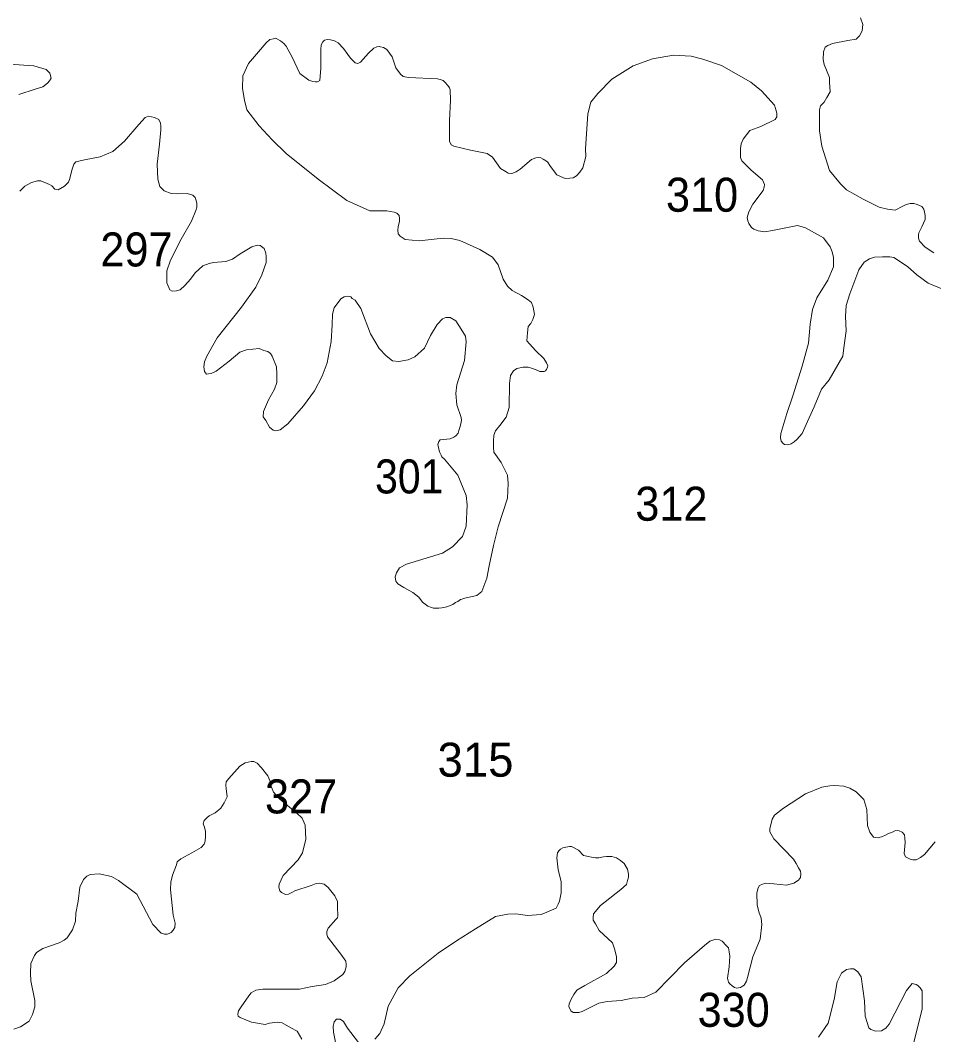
# Model space of a CAD drawing. Extents: x 445.4 to 500, y 8728.7 to 8784.
# Drawn here: x 485.399 to 489.693, y 8767.967 to 8772.739 of the extents above; entities that cross this region are included whole.
import ezdxf

# ---------------------------------------------------------------- set-up
doc = ezdxf.new("R2010")
doc.units = 0
doc.header["$LTSCALE"] = 0.064
doc.layers.add('2', color=7, linetype='Continuous', lineweight=13)
doc.layers.add('21', color=7, linetype='Continuous')

msp = doc.modelspace()

# ---------------------------------------------------------------- linework, layer by layer
at = {"layer": '2'}
for points in [[(489.3488, 8772.7502), (489.3593, 8772.7187), (489.3572, 8772.6893), (489.3435, 8772.6652), (489.3278, 8772.6505), (489.2899, 8772.6431), (489.2164, 8772.6295), (489.1954, 8772.6201), (489.1828, 8772.6117), (489.1744, 8772.5907), (489.1732, 8772.5543), (489.1774, 8772.5301), (489.2026, 8772.4693), (489.2037, 8772.4483), (489.2058, 8772.4021), (489.1911, 8772.3748), (489.1774, 8772.3538), (489.1606, 8772.336), (489.1564, 8772.3181), (489.1563, 8772.2188), (489.1668, 8772.1474), (489.1857, 8772.0876), (489.2036, 8772.0319), (489.254, 8771.97), (489.2836, 8771.9408), (489.3613, 8771.8967), (489.437, 8771.8589), (489.4759, 8771.8495), (489.5116, 8771.8463), (489.5473, 8771.8642), (489.5641, 8771.8726), (489.582, 8771.8768), (489.5998, 8771.8768), (489.6145, 8771.8726), (489.6377, 8771.8631), (489.6471, 8771.8505), (489.6492, 8771.8369), (489.6524, 8771.8212), (489.6534, 8771.8012), (489.6366, 8771.7666), (489.623, 8771.7393), (489.6208, 8771.7288), (489.6208, 8771.7141), (489.6261, 8771.7005), (489.6534, 8771.6721), (489.6933, 8771.6448)], [(487.2236, 8772.4704), (487.1994, 8772.4746), (487.1858, 8772.4851), (487.1637, 8772.5155), (487.1479, 8772.567), (487.122, 8772.601), (487.1062, 8772.6115), (487.0926, 8772.6146), (487.0863, 8772.6157), (487.0747, 8772.6146), (487.0611, 8772.6083), (487.0358, 8772.5842), (486.9991, 8772.5422), (486.9865, 8772.5348), (486.9738, 8772.538), (486.9738, 8772.538), (486.9518, 8772.56), (486.9182, 8772.6062), (486.894, 8772.6324), (486.8761, 8772.6429), (486.8572, 8772.6471), (486.8425, 8772.6482), (486.8289, 8772.645), (486.8215, 8772.6377), (486.8131, 8772.623), (486.812, 8772.602), (486.812, 8772.5139), (486.8074, 8772.4558), (486.8074, 8772.4558), (486.7969, 8772.4495), (486.7864, 8772.4495), (486.7738, 8772.4506), (486.7549, 8772.4579), (486.7139, 8772.4883), (486.6771, 8772.5649), (486.6488, 8772.6174), (486.6372, 8772.63), (486.6225, 8772.6426), (486.6057, 8772.6521), (486.5983, 8772.6542), (486.5889, 8772.6521), (486.5721, 8772.6479), (486.5552, 8772.6332), (486.5186, 8772.5908), (486.4715, 8772.5351), (486.4453, 8772.4776), (486.4436, 8772.4184), (486.4523, 8772.3626), (486.4645, 8772.3173), (486.522, 8772.2424), (486.5831, 8772.1768), (486.6494, 8772.1123), (486.7994, 8771.9921), (486.9337, 8771.8911), (487.0418, 8771.8423), (487.0862, 8771.8432), (487.1228, 8771.8432), (487.1559, 8771.8362), (487.1699, 8771.831), (487.1699, 8771.831), (487.1799, 8771.8201), (487.1815, 8771.8068), (487.1815, 8771.7943), (487.176, 8771.7677), (487.1737, 8771.7521), (487.1752, 8771.7349), (487.1854, 8771.724), (487.2089, 8771.7075), (487.2739, 8771.7013), (487.387, 8771.7136), (487.4245, 8771.712), (487.4652, 8771.7026), (487.5599, 8771.6612), (487.6186, 8771.6237), (487.646, 8771.5877), (487.6686, 8771.5217), (487.6888, 8771.4886), (487.7118, 8771.467), (487.755, 8771.444), (487.7872, 8771.4242), (487.8016, 8771.4113), (487.8102, 8771.3897), (487.816, 8771.3552), (487.8088, 8771.3307), (487.7987, 8771.312), (487.7872, 8771.2977), (487.7829, 8771.2689), (487.78, 8771.2301), (487.8204, 8771.1856), (487.8604, 8771.1475), (487.8734, 8771.127), (487.879, 8771.114), (487.8781, 8771.1075), (487.8734, 8771.0963), (487.8678, 8771.0898), (487.8613, 8771.0871), (487.8418, 8771.0861), (487.8316, 8771.0908), (487.8064, 8771.1001), (487.786, 8771.1075), (487.7636, 8771.1075)], [(489.0077, 8770.7417), (488.9909, 8770.7428), (488.9846, 8770.748), (488.9762, 8770.7596), (488.9731, 8770.7753), (488.9741, 8770.7953), (489.0025, 8770.8897), (489.0309, 8770.9726), (489.0741, 8771.111), (489.1046, 8771.2191), (489.1128, 8771.31), (489.1233, 8771.3782), (489.1433, 8771.4338), (489.1958, 8771.5167), (489.2224, 8771.5795), (489.2224, 8771.6236), (489.2161, 8771.6488), (489.2056, 8771.6729), (489.1752, 8771.7149), (489.0901, 8771.7632), (489.0533, 8771.7737), (489.0134, 8771.7663), (488.9356, 8771.7506), (488.8991, 8771.7434), (488.8675, 8771.7486), (488.8476, 8771.756), (488.8371, 8771.7644), (488.8234, 8771.7822), (488.8192, 8771.7948), (488.8161, 8771.8105), (488.8234, 8771.8378), (488.8434, 8771.8735), (488.8907, 8771.9375), (488.8963, 8771.9531), (488.8974, 8771.9667), (488.8879, 8771.9877), (488.8344, 8772.0339), (488.7913, 8772.0769), (488.785, 8772.0927), (488.7839, 8772.1137), (488.7839, 8772.1357), (488.7871, 8772.1577), (488.7965, 8772.1798), (488.8291, 8772.2207), (488.8806, 8772.2396), (488.9478, 8772.2721), (488.9554, 8772.2846), (488.9554, 8772.3014), (488.9491, 8772.3245), (488.9439, 8772.3402), (488.8829, 8772.4074), (488.8329, 8772.4475), (488.6952, 8772.5262), (488.608, 8772.5566), (488.5534, 8772.5702), (488.4693, 8772.5744), (488.3706, 8772.5577), (488.2794, 8772.5251), (488.1796, 8772.4622), (488.1144, 8772.395), (488.0817, 8772.3543), (488.067, 8772.2987), (488.0565, 8772.134), (488.0575, 8772.0976), (488.0438, 8772.0441), (488.0301, 8772.0241), (488.0144, 8772.0073), (487.9986, 8771.9979), (487.9829, 8771.9958), (487.9618, 8771.9947), (487.9524, 8771.9979), (487.9209, 8772.0115), (487.8914, 8772.0504), (487.8767, 8772.0724), (487.8568, 8772.086), (487.8463, 8772.0923), (487.8368, 8772.0934), (487.8221, 8772.0923), (487.8021, 8772.0839), (487.7496, 8772.0388), (487.7307, 8772.0252), (487.7097, 8772.0178), (487.6918, 8772.0199), (487.6824, 8772.0252), (487.6561, 8772.042), (487.6193, 8772.0944), (487.5933, 8772.1127), (487.5156, 8772.1284), (487.4378, 8772.1473), (487.4242, 8772.1536), (487.4168, 8772.1704), (487.4168, 8772.2659), (487.4211, 8772.3634), (487.4201, 8772.4116), (487.4169, 8772.4211), (487.4095, 8772.4316), (487.3948, 8772.4484), (487.3875, 8772.4557), (487.3728, 8772.461), (487.3602, 8772.4641), (487.2236, 8772.4704)], [(485.3927, 8772.3895), (485.4694, 8772.4145), (485.5054, 8772.4255), (485.5274, 8772.4427), (485.5368, 8772.4536), (485.5446, 8772.4661), (485.5383, 8772.4896), (485.5211, 8772.5068), (485.4632, 8772.524), (485.3473, 8772.5318)], [(486.9295, 8771.4391), (486.9219, 8771.4379), (486.9054, 8771.4278), (486.875, 8771.386), (486.8661, 8771.3556), (486.8648, 8771.3062), (486.8597, 8771.2277), (486.842, 8771.1277), (486.8188, 8771.0648), (486.7821, 8770.9964), (486.7301, 8770.9243), (486.6566, 8770.8407), (486.6211, 8770.8129), (486.5996, 8770.8078), (486.5882, 8770.8103), (486.5704, 8770.8242), (486.5527, 8770.8559), (486.5413, 8770.8736), (486.5425, 8770.8977), (486.5666, 8770.9534), (486.5945, 8771.004), (486.6046, 8771.0344), (486.6046, 8771.0749), (486.6034, 8771.1091), (486.5829, 8771.158), (486.5753, 8771.1706), (486.5627, 8771.1808), (486.5436, 8771.1858), (486.5221, 8771.1947), (486.4625, 8771.1884), (486.4308, 8771.1782), (486.3814, 8771.1352), (486.3193, 8771.0884), (486.2965, 8771.077), (486.2838, 8771.0757), (486.2737, 8771.0744), (486.2648, 8771.0858), (486.2622, 8771.1086), (486.2648, 8771.1314), (486.2762, 8771.158), (486.3244, 8771.2454), (486.4384, 8771.3897), (486.5069, 8771.483), (486.5348, 8771.5412), (486.555, 8771.5994), (486.555, 8771.6273), (486.5538, 8771.6438), (486.5449, 8771.6653), (486.5271, 8771.6792), (486.5119, 8771.6805), (486.4879, 8771.6729), (486.4321, 8771.64), (486.3966, 8771.6146), (486.3649, 8771.6045), (486.3079, 8771.5994), (486.2876, 8771.5944), (486.2572, 8771.5843), (486.2217, 8771.5513), (486.1992, 8771.5208), (486.1725, 8771.4904), (486.151, 8771.4702), (486.1332, 8771.4664), (486.113, 8771.4651), (486.1028, 8771.4702), (486.1028, 8771.4702), (486.0876, 8771.5043), (486.0876, 8771.5601), (486.1054, 8771.6107), (486.1548, 8771.7095), (486.2034, 8771.794), (486.2237, 8771.8433), (486.2287, 8771.8598), (486.2287, 8771.8763), (486.2262, 8771.8915), (486.2211, 8771.9054), (486.2097, 8771.9155), (486.1831, 8771.9244), (486.1375, 8771.9231), (486.1083, 8771.9244), (486.0753, 8771.9358), (486.0551, 8771.9573), (486.0449, 8771.9915), (486.0424, 8772.0624), (486.0533, 8772.1556), (486.0596, 8772.224), (486.0596, 8772.2417), (486.0584, 8772.2544), (486.0508, 8772.2721), (486.0292, 8772.2822), (486.0013, 8772.2873), (485.9861, 8772.281), (485.9557, 8772.2493), (485.8885, 8772.1696), (485.834, 8772.1214), (485.7744, 8772.0961), (485.7009, 8772.0822), (485.6603, 8772.0733), (485.6509, 8772.0625), (485.6408, 8772.0334), (485.6319, 8771.9942), (485.6256, 8771.9777)], [(485.6256, 8771.9777), (485.6065, 8771.9587), (485.5774, 8771.941), (485.5609, 8771.9448), (485.547, 8771.96), (485.5356, 8771.9663), (485.495, 8771.9828), (485.4798, 8771.984), (485.4519, 8771.9764), (485.4202, 8771.9587), (485.3974, 8771.9346)], [(489.7318, 8771.4762), (489.6666, 8771.5014), (489.613, 8771.5412), (489.57, 8771.5811), (489.5052, 8771.6222), (489.4874, 8771.6254), (489.4527, 8771.6264), (489.4138, 8771.6243), (489.3917, 8771.6159), (489.3665, 8771.6002), (489.3403, 8771.5655), (489.2982, 8771.4522), (489.2813, 8771.3969), (489.2781, 8771.3455), (489.2813, 8771.2783), (489.2708, 8771.1986), (489.2654, 8771.158), (489.2013, 8771.0478), (489.1656, 8771.0027), (489.1309, 8770.9198), (489.0991, 8770.8519), (489.0739, 8770.7942), (489.0498, 8770.7669), (489.0372, 8770.7554), (489.0235, 8770.7459), (489.0077, 8770.7417)], [(487.7636, 8771.1075), (487.7329, 8771.101), (487.718, 8771.0898), (487.7041, 8771.0685), (487.6992, 8771.0297), (487.6974, 8770.9173), (487.6825, 8770.8717), (487.6527, 8770.8327), (487.6332, 8770.8076), (487.6257, 8770.7871), (487.6228, 8770.7594), (487.6228, 8770.7288), (487.6247, 8770.7074), (487.66, 8770.6581), (487.6889, 8770.5996), (487.6926, 8770.5596), (487.6889, 8770.4912), (487.6452, 8770.3565), (487.6238, 8770.2682), (487.6033, 8770.1717), (487.5918, 8770.1137), (487.5688, 8770.0523), (487.5458, 8770.0326), (487.5228, 8770.0282), (487.4888, 8770.0206), (487.4743, 8770.0155), (487.4688, 8770.0144), (487.456, 8770.0052), (487.4455, 8769.9998), (487.4317, 8769.9902), (487.4042, 8769.9791), (487.3806, 8769.9748), (487.3667, 8769.9737), (487.356, 8769.9737), (487.3506, 8769.9737), (487.3442, 8769.9737), (487.3418, 8769.9739), (487.3314, 8769.9762), (487.3153, 8769.9829), (487.2897, 8770.0021), (487.2726, 8770.0255), (487.2449, 8770.0468), (487.2023, 8770.0702), (487.1746, 8770.0872), (487.164, 8770.1), (487.1619, 8770.1209), (487.167, 8770.1399), (487.181, 8770.1627), (487.2152, 8770.1804), (487.3838, 8770.2323), (487.4307, 8770.2614), (487.4776, 8770.3096), (487.4945, 8770.3583), (487.4996, 8770.4596), (487.4958, 8770.5039), (487.4552, 8770.5989), (487.3938, 8770.6743), (487.3811, 8770.6844), (487.3773, 8770.6933), (487.3697, 8770.7085), (487.3646, 8770.7287), (487.3621, 8770.7439), (487.3659, 8770.7566), (487.3723, 8770.7655), (487.3875, 8770.7667), (487.4039, 8770.768), (487.4192, 8770.7705), (487.4369, 8770.7769), (487.447, 8770.7845), (487.4572, 8770.7959), (487.461, 8770.8085), (487.4661, 8770.8275), (487.4724, 8770.8554), (487.4711, 8770.8706), (487.4508, 8770.9301), (487.4459, 8770.9828), (487.451, 8771.0233), (487.4877, 8771.1385), (487.4953, 8771.2261), (487.4915, 8771.2527), (487.4712, 8771.2856), (487.4459, 8771.3249), (487.4193, 8771.3413), (487.399, 8771.3413), (487.3838, 8771.335), (487.3584, 8771.3071), (487.3267, 8771.2552), (487.2988, 8771.1957), (487.2532, 8771.1552), (487.2228, 8771.1413), (487.1784, 8771.1337), (487.148, 8771.1375), (487.1189, 8771.1603), (487.0859, 8771.1945), (487.0461, 8771.2632), (487.0004, 8771.3834), (486.9738, 8771.4227), (486.9599, 8771.4303), (486.9523, 8771.4379), (486.9371, 8771.4417), (486.9295, 8771.4391)], [(486.4254, 8768.0786), (486.4372, 8768.0983), (486.4741, 8768.1496), (486.4846, 8768.1641), (486.507, 8768.1759), (486.5386, 8768.1812), (486.5676, 8768.1812), (486.6137, 8768.1812), (486.6453, 8768.1812), (486.7111, 8768.1812), (486.7717, 8768.193), (486.8336, 8768.2035), (486.8744, 8768.2206), (486.9145, 8768.2502), (486.925, 8768.2647), (486.9303, 8768.2858), (486.9303, 8768.2976), (486.929, 8768.3121), (486.9066, 8768.3449), (486.8434, 8768.4278), (486.8394, 8768.441), (486.8408, 8768.4515), (486.846, 8768.4673), (486.8829, 8768.508), (486.8895, 8768.5159), (486.8921, 8768.5265), (486.8908, 8768.5659), (486.8895, 8768.5935), (486.8776, 8768.6198), (486.8469, 8768.6588), (486.8272, 8768.6746), (486.8061, 8768.6798), (486.7903, 8768.6772), (486.7666, 8768.6693), (486.6889, 8768.643), (486.6784, 8768.6364), (486.6599, 8768.6272), (486.6455, 8768.6259), (486.627, 8768.6351), (486.6191, 8768.643), (486.6152, 8768.6601), (486.6165, 8768.6746), (486.6349, 8768.7153), (486.7047, 8768.789), (486.7258, 8768.8219), (486.7416, 8768.8863), (486.7376, 8768.953), (486.7244, 8768.9859), (486.6981, 8769.0109), (486.6639, 8769.0372), (486.6191, 8769.0753), (486.5901, 8769.1069), (486.577, 8769.1385), (486.5717, 8769.1621), (486.5625, 8769.1845), (486.5335, 8769.2226), (486.5124, 8769.2437), (486.4966, 8769.2516), (486.4848, 8769.2516), (486.4558, 8769.2463), (486.4308, 8769.2305), (486.3794, 8769.1713), (486.3663, 8769.1556), (486.365, 8769.1411), (486.3676, 8769.1253), (486.372, 8769.0855), (486.3575, 8769.0579), (486.3417, 8769.0316), (486.3154, 8769.0105), (486.2864, 8768.9961), (486.2772, 8768.9882), (486.2641, 8768.975), (486.2641, 8768.975), (486.2588, 8768.9579), (486.2654, 8768.9435), (486.2693, 8768.9224), (486.2693, 8768.9001), (486.268, 8768.8777), (486.2641, 8768.8632), (486.2496, 8768.8474), (486.2048, 8768.8224), (486.1534, 8768.7935), (486.1363, 8768.7794), (486.1337, 8768.7663), (486.1152, 8768.7176), (486.1073, 8768.6847), (486.1047, 8768.6505), (486.1179, 8768.5295), (486.1271, 8768.4914), (486.1258, 8768.4717), (486.1179, 8768.4585), (486.1087, 8768.448), (486.0994, 8768.4427), (486.0902, 8768.4401), (486.077, 8768.4401), (486.0612, 8768.444), (486.0217, 8768.4848), (485.9467, 8768.6282), (485.8611, 8768.6926), (485.8282, 8768.711), (485.7702, 8768.7242)], [(489.6997, 8768.8741), (489.6497, 8768.8144), (489.6314, 8768.8003), (489.6102, 8768.789), (489.5947, 8768.789), (489.582, 8768.7932), (489.5736, 8768.7975), (489.5609, 8768.8031), (489.5538, 8768.8186), (489.5594, 8768.8707), (489.5566, 8768.8905), (489.5552, 8768.9074), (489.5439, 8768.9187), (489.5298, 8768.9257), (489.5129, 8768.9271), (489.5016, 8768.9215), (489.4804, 8768.913), (489.4663, 8768.9046), (489.4522, 8768.8989), (489.4311, 8768.8933), (489.4099, 8768.8961), (489.393, 8768.9201), (489.3817, 8768.9511), (489.3788, 8769.0258), (489.3642, 8769.0729), (489.3289, 8769.1095), (489.2993, 8769.1264), (489.2697, 8769.1363), (489.2288, 8769.1391), (489.2048, 8769.1377), (489.1667, 8769.1306), (489.0905, 8769.0996), (488.9875, 8769.032), (488.9452, 8768.9996), (488.9339, 8768.9813), (488.9311, 8768.9672), (488.9223, 8768.9367), (488.9223, 8768.9212), (488.9407, 8768.8874), (489.0338, 8768.793), (489.0465, 8768.7718), (489.0578, 8768.7521), (489.0663, 8768.7352), (489.0677, 8768.7239), (489.0663, 8768.7056), (489.0578, 8768.6929), (489.0352, 8768.6802), (489.0014, 8768.6704), (488.9407, 8768.676), (488.904, 8768.6788), (488.8828, 8768.6732), (488.873, 8768.6675), (488.8659, 8768.6534), (488.8617, 8768.6323), (488.8631, 8768.5773), (488.8702, 8768.5454), (488.8815, 8768.5144), (488.8857, 8768.4848), (488.8772, 8768.4157), (488.842, 8768.3326), (488.818, 8768.2354), (488.8123, 8768.2184), (488.8025, 8768.2001), (488.794, 8768.1945), (488.7841, 8768.1888), (488.7756, 8768.1874), (488.7672, 8768.186), (488.7559, 8768.1888), (488.746, 8768.1973), (488.7347, 8768.2058), (488.7277, 8768.2142), (488.7234, 8768.2325), (488.7319, 8768.2861), (488.7347, 8768.3368), (488.7319, 8768.3566), (488.7277, 8768.3749), (488.7178, 8768.3861), (488.6981, 8768.4059), (488.6854, 8768.4129), (488.6684, 8768.4157), (488.6684, 8768.4157), (488.6402, 8768.4059), (488.6148, 8768.3861), (488.5217, 8768.3044), (488.3868, 8768.1669), (488.3317, 8768.1412), (488.276, 8768.1385), (488.223, 8768.1279), (488.1586, 8768.123), (488.118, 8768.1149), (488.04, 8768.0755), (488.0248, 8768.0704), (488.0116, 8768.0704), (487.9984, 8768.0704), (487.9873, 8768.0785), (487.9782, 8768.0987), (487.9792, 8768.1119)], [(487.9792, 8768.1119), (487.9893, 8768.1342), (488.0005, 8768.1554), (488.0147, 8768.1757), (488.0532, 8768.1985), (488.155, 8768.2542), (488.1911, 8768.2886), (488.201, 8768.3067), (488.201, 8768.3346), (488.1928, 8768.3706), (488.1829, 8768.3985), (488.1205, 8768.4575), (488.1025, 8768.4887), (488.0926, 8768.5051), (488.0926, 8768.5182), (488.0943, 8768.5346), (488.1271, 8768.574), (488.2224, 8768.6504), (488.2487, 8768.6734), (488.2536, 8768.6914), (488.2585, 8768.7078), (488.2585, 8768.7226), (488.2536, 8768.7455), (488.2379, 8768.772), (488.2201, 8768.7867), (488.2024, 8768.7982), (488.18, 8768.8052), (488.1553, 8768.8052), (488.1407, 8768.8036), (488.1191, 8768.799), (488.1028, 8768.7982), (488.0836, 8768.8013), (488.0697, 8768.8044), (488.0465, 8768.809), (488.0234, 8768.8345), (487.9909, 8768.8514), (487.9801, 8768.8514), (487.9554, 8768.8468), (487.95, 8768.8452), (487.9385, 8768.8398), (487.9308, 8768.8321), (487.9246, 8768.8221), (487.9215, 8768.7982), (487.9277, 8768.7427), (487.9414, 8768.6868), (487.9414, 8768.6344), (487.9337, 8768.595), (487.9283, 8768.5804), (487.9174, 8768.5619), (487.8735, 8768.5434), (487.8472, 8768.5318), (487.7833, 8768.5279), (487.7279, 8768.5358), (487.6915, 8768.5342), (487.633, 8768.5232), (487.5397, 8768.4647), (487.45, 8768.4086), (487.363, 8768.3501), (487.2301, 8768.2442), (487.1747, 8768.1873), (487.1289, 8768.1004), (487.1099, 8768.0183), (487.089, 8767.9728), (487.0653, 8767.9459)], [(485.7702, 8768.7242), (485.7268, 8768.7203), (485.7123, 8768.7124), (485.6965, 8768.6966), (485.6794, 8768.6611), (485.6715, 8768.5953), (485.66, 8768.5382), (485.6587, 8768.5014), (485.6442, 8768.4606), (485.6192, 8768.4225), (485.606, 8768.4106), (485.5823, 8768.3988), (485.5046, 8768.3725), (485.4756, 8768.3541), (485.4664, 8768.3396), (485.4493, 8768.3015), (485.4467, 8768.2568), (485.448, 8768.2199), (485.4678, 8768.127), (485.4678, 8768.098), (485.4572, 8768.0612), (485.4401, 8768.031), (485.3993, 8768.0033), (485.369, 8767.9928)], [(489.1521, 8767.9557), (489.1969, 8768.0214), (489.2253, 8768.1318), (489.2393, 8768.2158), (489.2602, 8768.2561), (489.2826, 8768.274), (489.302, 8768.277), (489.317, 8768.277), (489.3364, 8768.2621), (489.3513, 8768.2382), (489.3677, 8768.1263), (489.3707, 8768.0532)], [(489.3707, 8768.0532), (489.3887, 8767.9995), (489.3976, 8767.9906), (489.42, 8767.9831), (489.4469, 8767.9846), (489.4678, 8767.998), (489.4828, 8768.0159), (489.5649, 8768.1741), (489.5918, 8768.2069), (489.5918, 8768.2069), (489.6097, 8768.2024), (489.6187, 8768.1979), (489.6291, 8768.1875), (489.6381, 8768.1726), (489.6381, 8768.086), (489.5993, 8767.9309)], [(486.7231, 8767.9464), (486.7009, 8767.9828), (486.6709, 8767.9986), (486.6297, 8768.0223), (486.6076, 8768.0254), (486.5712, 8768.0207), (486.5506, 8768.0144), (486.4866, 8768.0254), (486.4319, 8768.0483), (486.4227, 8768.0536), (486.4214, 8768.0628), (486.4254, 8768.0786)], [(486.9893, 8767.9301), (486.9371, 8767.9981), (486.9181, 8768.0281), (486.9023, 8768.0392), (486.8849, 8768.0392), (486.8738, 8768.0265), (486.8691, 8768.006), (486.8707, 8767.9791), (486.9007, 8767.8258)]]:
    msp.add_lwpolyline(points, dxfattribs=at)

# ---------------------------------------------------------------- texts
at = {"layer": '21'}
for s, width, p in [('310', 0.95, (488.4343, 8771.8382)), ('297', 0.95, (485.7756, 8771.5807)), ('301', 0.9, (487.0668, 8770.513)), ('312', 0.95, (488.2902, 8770.3846)), ('327', 0.95, (486.5493, 8769.0076)), ('330', 0.95, (488.5832, 8768.0037))]:
    msp.add_text(s, height=0.16, dxfattribs=dict(at, width=width)).set_placement(p)
msp.add_text('315', height=0.16, dxfattribs=at).set_placement((487.3605, 8769.1804))

doc.saveas('drawing.dxf')
